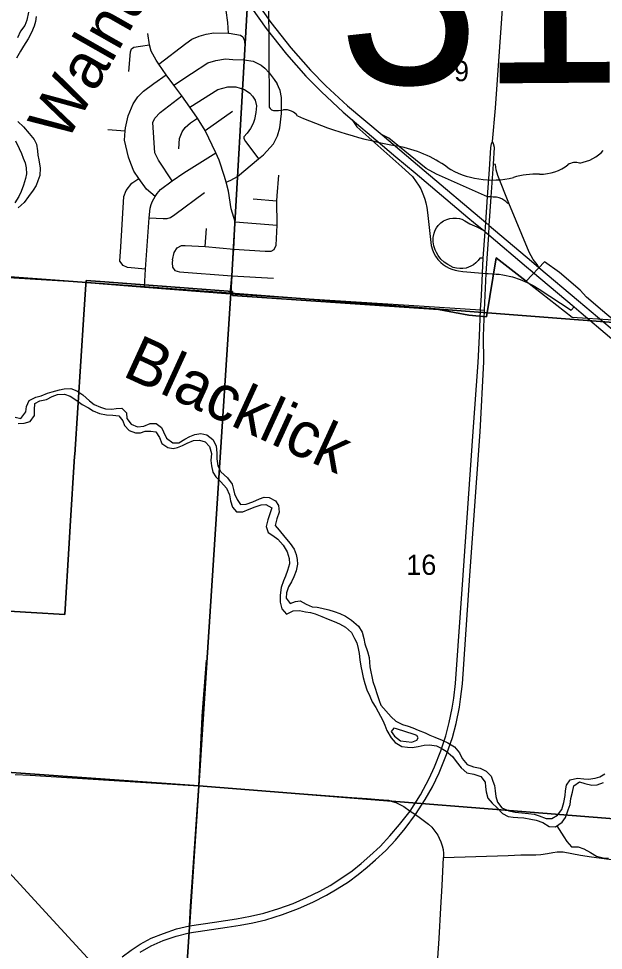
# Model space of a CAD drawing. Extents: x 114604 to 551442, y 316898 to 567001.
# Drawn here: x 233833 to 240230, y 352635 to 362830 of the extents above; entities that cross this region are included whole.
import ezdxf

# ---------------------------------------------------------------- set-up
doc = ezdxf.new("R2010")
doc.units = 0
for name, color, linetype in [('_CIVIL_CONSTRUCTION', 7, 'Continuous'), ('DV_X_County_Line', 7, 'Continuous'), ('GE_P_Alignment_1000_Bearings', 7, 'Continuous'), ('GE_P_Alignment_1000_Cardinal_Points', 7, 'Continuous'), ('GE_P_Alignment_1000_Stations', 7, 'Continuous'), ('GE_P_Alignment_100_Cardinal_Points', 7, 'Continuous'), ('GE_P_Alignment_100_Stations', 7, 'Continuous'), ('GE_P_Alignment_500_Bearings', 7, 'Continuous'), ('GE_P_Alignment_500_Cardinal_Points', 7, 'Continuous'), ('GE_P_Alignment_500_Curve_Data', 7, 'Continuous'), ('PM_P_Cells', 7, 'Continuous'), ('PM_P_Stop_Line', 7, 'Continuous'), ('PV_X_Curb', 7, 'Continuous'), ('RD_P_GR_Rt', 7, 'Continuous'), ('SN_P_Signs', 7, 'Continuous')]:
    doc.layers.add(name, color=color, linetype=linetype)

msp = doc.modelspace()

# ---------------------------------------------------------------- linework, layer by layer
at = {"layer": '_CIVIL_CONSTRUCTION'}
for points in [[(239019, 361485), (239050, 361851), (239187, 363816), (239226, 364314), (239265, 364917), (239276, 365072)], [(238916, 360208), (238939, 360496), (238945, 360598), (238964, 360881), (238986, 361179), (239000, 361421), (239006, 361459), (239019, 361485)], [(238929, 359641), (238937, 359800), (238949, 360042), (238958, 360205), (238976, 360465), (238982, 360567), (239003, 360880), (239028, 361237), (239039, 361420), (239030, 361461), (239019, 361485)], [(238886, 359644), (238896, 359802), (238908, 360044), (238916, 360208)], [(234965, 352563), (235063, 352636), (235164, 352703), (235283, 352767), (235418, 352819), (235560, 352869), (235702, 352903), (235977, 352945), (236216, 352979), (236371, 353008), (236517, 353041), (236681, 353092), (236838, 353148), (236981, 353214), (237128, 353282), (237241, 353346), (237357, 353421), (237481, 353506), (237581, 353585), (237676, 353668), (237787, 353771), (237896, 353887), (237999, 354012), (238118, 354159), (238228, 354335), (238325, 354517), (238383, 354643), (238452, 354817), (238508, 354983), (238543, 355127), (238576, 355284), (238595, 355395), (238611, 355555), (238696, 356740), (238807, 358314), (238859, 359068), (238877, 359356), (238886, 359644)], [(235163, 352615), (235285, 352684), (235414, 352742), (235556, 352792), (235698, 352826), (236113, 352888), (236257, 352910), (236394, 352936), (236536, 352969), (236720, 353028), (236894, 353093), (237051, 353163), (237201, 353239), (237319, 353307), (237441, 353386), (237548, 353464), (237648, 353546), (237738, 353625), (237849, 353727), (237955, 353840), (238062, 353969), (238174, 354121), (238281, 354285), (238362, 354426), (238435, 354579), (238515, 354777), (238580, 354963), (238620, 355117), (238657, 355297), (238668, 355382), (238688, 355551), (238768, 356736), (238881, 358308), (238921, 359074), (238919, 359354), (238929, 359641)]]:
    msp.add_lwpolyline(points, dxfattribs=at)
at = {"layer": 'DV_X_County_Line'}
for points in [[(234024, 362852), (234019, 362798), (234003, 362746), (233975, 362678), (233936, 362609), (233887, 362529), (233853, 362473), (233809, 362396)], [(233942, 362900), (233923, 362812), (233903, 362755), (233853, 362691), (233820, 362621)], [(233826, 361705), (233885, 361646), (233947, 361574), (234002, 361507), (234030, 361457), (234041, 361385), (234045, 361335), (234055, 361283), (234068, 361193), (234066, 361113), (234045, 361054), (234025, 361004), (233992, 360954), (233942, 360883), (233893, 360819), (233829, 360760)], [(233798, 361491), (233840, 361407), (233865, 361355), (233883, 361303), (233905, 361252), (233916, 361196), (233918, 361131), (233909, 361081), (233887, 361009), (233862, 360939), (233836, 360883), (233791, 360814)]]:
    msp.add_lwpolyline(points, dxfattribs=at)
at = {"layer": 'GE_P_Alignment_1000_Bearings'}
msp.add_lwpolyline([(227699, 357545), (227700, 357544), (228156, 357360), (228772, 357111), (229417, 356852), (229913, 356654), (230381, 356463), (230510, 356403), (230619, 356351), (230775, 356270), (230883, 356207), (231073, 356089), (231212, 355993), (231327, 355911), (231467, 355803), (231627, 355675), (231780, 355544), (231973, 355367), (232138, 355208), (232312, 355029), (232523, 354800), (233686, 353533), (234213, 352960), (234712, 352417)], dxfattribs=at)
at = {"layer": 'GE_P_Alignment_1000_Cardinal_Points'}
for points in [[(238483, 353652), (239190, 353673), (239326, 353679), (239446, 353682), (239487, 353682)], [(239487, 353682), (239493, 353682), (239547, 353684), (239619, 353696), (239678, 353707), (239725, 353713), (239762, 353714), (239790, 353712), (239979, 353677), (240102, 353657), (240348, 353627)]]:
    msp.add_lwpolyline(points, dxfattribs=at)
at = {"layer": 'GE_P_Alignment_1000_Stations'}
for p, q in [((237741, 361504), (237961, 361318)), ((238809, 360603), (238921, 360510))]:
    msp.add_line(p, q, dxfattribs=at)
for points in [[(235436, 364294), (235484, 364235), (235599, 364074), (235788, 363804), (236240, 363153), (236543, 362720), (236764, 362441), (236977, 362199), (237145, 362027), (237382, 361807), (237484, 361721), (237741, 361504)], [(236288, 363221), (236591, 362788), (236812, 362510), (237026, 362267), (237194, 362095), (237431, 361875), (237809, 361557), (238270, 361168), (238945, 360598), (238982, 360567), (239445, 360176)], [(237961, 361318), (238171, 361142), (238749, 360653), (238809, 360603)], [(238921, 360510), (238939, 360496), (238976, 360465), (239389, 360114), (239451, 360062), (239455, 360058)], [(239445, 360176), (239526, 360108), (239960, 359743), (240650, 359160), (241093, 358782), (242016, 358002), (243076, 357113), (243976, 356352), (244189, 356171), (244777, 355678), (245192, 355328), (245651, 354928), (245945, 354646), (246232, 354355), (246761, 353811), (247182, 353371), (247405, 353156), (247582, 352997), (247798, 352822), (247999, 352672), (248237, 352514), (248524, 352341), (250105, 351485)], [(239455, 360058), (239909, 359678), (239989, 359609)], [(239989, 359609), (240609, 359086), (241052, 358708), (241442, 358378)]]:
    msp.add_lwpolyline(points, dxfattribs=at)
at = {"layer": 'GE_P_Alignment_100_Cardinal_Points'}
for p, q in [((235873, 361604), (236174, 361817)), ((234811, 361616), (234998, 361602)), ((236399, 360858), (236657, 360837)), ((236201, 360606), (236662, 360569)), ((235874, 360336), (235889, 360533)), ((235841, 355197), (235887, 355809))]:
    msp.add_line(p, q, dxfattribs=at)
for points in [[(236131, 362671), (236121, 362789), (236104, 362918)], [(236149, 359820), (236165, 360017), (236186, 360308), (236201, 360606), (236158, 360747), (236130, 360942), (236102, 361042), (236086, 361104), (236026, 361280), (235990, 361360), (235873, 361604), (235791, 361740), (235707, 361860), (235617, 361986), (235532, 362103), (235448, 362216), (235367, 362333), (235338, 362374), (235285, 362474), (235266, 362543), (235246, 362668)], [(235367, 362333), (235663, 362556), (235730, 362605), (235808, 362638), (235884, 362660), (235970, 362673), (236131, 362671), (236137, 362671), (236259, 362650), (236286, 362631), (236306, 362587), (236309, 362528), (236306, 362448), (236302, 362378)], [(235038, 362250), (235056, 362467), (235068, 362501), (235094, 362516), (235166, 362530), (235266, 362543)], [(235532, 362103), (235724, 362229), (235902, 362346), (235990, 362373), (236096, 362390), (236178, 362383), (236302, 362378), (236399, 362365), (236486, 362322), (236528, 362286), (236573, 362238), (236630, 362165), (236662, 362115)], [(235326, 360884), (235232, 360962), (235148, 361080), (235095, 361160), (235060, 361243), (235034, 361313), (234990, 361501), (234998, 361602), (235001, 361634), (235030, 361765), (235088, 361896), (235138, 361974), (235199, 362035), (235313, 362119), (235448, 362216)], [(235707, 361860), (236013, 362056), (236123, 362083), (236209, 362082), (236306, 362055), (236361, 362015), (236391, 361982)], [(236102, 361042), (236156, 361062), (236226, 361103), (236459, 361296), (236512, 361341), (236623, 361458), (236666, 361547), (236691, 361636), (236710, 361790), (236710, 361965), (236695, 362043), (236677, 362083), (236662, 362115)], [(235514, 361055), (235363, 361281), (235325, 361360), (235303, 361695), (235323, 361740), (235382, 361804), (235617, 361986)], [(236391, 361982), (236420, 361936), (236434, 361876), (236427, 361803), (236414, 361725), (236400, 361681), (236369, 361626), (236333, 361578), (236296, 361535), (236298, 361519), (236314, 361485), (236353, 361438), (236459, 361296)], [(235585, 361405), (235594, 361518), (235621, 361590), (235657, 361639), (235714, 361688), (235791, 361740)], [(235212, 359891), (235223, 360089), (235260, 360650), (235272, 360756), (235282, 360797), (235297, 360833), (235326, 360884), (235349, 360916), (235385, 360959), (235514, 361055), (235640, 361143), (235990, 361360)], [(236596, 360286), (236628, 360303), (236649, 360350), (236662, 360569), (236657, 360837), (236661, 360892), (236679, 361116)], [(235223, 360089), (235024, 360107), (234977, 360128), (234942, 360176), (234952, 360331), (234986, 360884), (235011, 360950), (235072, 361029), (235148, 361080)], [(235260, 360650), (235413, 360641), (235457, 360641), (235493, 360652), (235544, 360686), (235865, 360929)], [(235518, 360189), (235534, 360272), (235568, 360321), (235616, 360349), (235655, 360349), (235874, 360336), (236186, 360308), (236532, 360287), (236596, 360286)], [(235518, 360189), (235512, 360157), (235516, 360110), (235544, 360074), (235595, 360060), (236165, 360017), (236621, 359989)], [(235804, 354434), (235841, 355192), (235841, 355197)]]:
    msp.add_lwpolyline(points, dxfattribs=at)
at = {"layer": 'GE_P_Alignment_100_Stations'}
for points in [[(233300, 356371), (233970, 356332), (234340, 356310), (234388, 357091), (234399, 357277), (234446, 358041), (234447, 358059), (234547, 359593), (234568, 359921), (234573, 359965), (234777, 359949), (236174, 359843), (236172, 359799), (238428, 359648), (238601, 359615), (238759, 359585), (238953, 359567), (239057, 360213), (239386, 359958), (239888, 359565), (240338, 359533)], [(240338, 359533), (240219, 359634), (240047, 359781), (239978, 359859), (239749, 360052), (239588, 360169), (239386, 359958), (239057, 360213), (238953, 359567), (238759, 359585), (238601, 359615), (238428, 359648), (236172, 359799), (236174, 359843), (234777, 359949), (234573, 359965), (234568, 359921), (234547, 359593), (234447, 358059), (234446, 358041), (234399, 357277), (234388, 357091), (234340, 356310), (233970, 356332), (233300, 356371)]]:
    msp.add_lwpolyline(points, dxfattribs=at)
at = {"layer": 'GE_P_Alignment_500_Bearings'}
for points in [[(231165, 360190), (233359, 360020), (234258, 359963), (234443, 359952), (234580, 359941)], [(234580, 359941), (235212, 359891), (236149, 359820), (236203, 359816)], [(236203, 359816), (238102, 359696), (238886, 359644), (238929, 359641)], [(233796, 354560), (233960, 354553), (234822, 354498), (235804, 354434), (237480, 354308), (237646, 354296), (237775, 354287)], [(235659, 352202), (235665, 352326), (235698, 352826), (235702, 352903), (235713, 353117), (235804, 354434)], [(237775, 354287), (237879, 354277), (237921, 354265), (237961, 354253), (238046, 354208), (238118, 354159), (238174, 354121), (238229, 354081), (238317, 354016), (238353, 353983), (238376, 353955), (238399, 353926), (238419, 353895), (238434, 353864), (238454, 353821), (238468, 353780), (238476, 353738), (238481, 353695), (238483, 353652)], [(238262, 350248), (238279, 350509), (238347, 351523), (238382, 352014), (238433, 352765), (238451, 353102), (238468, 353345), (238483, 353652)]]:
    msp.add_lwpolyline(points, dxfattribs=at)
at = {"layer": 'GE_P_Alignment_500_Cardinal_Points'}
for points in [[(237484, 361721), (237533, 361644), (238026, 361209), (238144, 361101), (238184, 361045), (238208, 361007), (238232, 360966), (238248, 360932), (238263, 360896), (238277, 360855), (238288, 360815), (238299, 360764), (238306, 360710), (238346, 360347), (238360, 360299), (238375, 360262), (238393, 360231), (238419, 360195), (238451, 360161), (238477, 360138), (238509, 360116), (238542, 360099), (238571, 360087), (238609, 360076), (238644, 360070), (238692, 360063), (238908, 360044), (238949, 360042)], [(239003, 360880), (238964, 360881), (238404, 361128), (238291, 361191), (237884, 361522), (237809, 361557)], [(239526, 360108), (239507, 360141), (239464, 360196), (239420, 360275), (239196, 360811), (239077, 361113), (239059, 361174), (239049, 361233), (239028, 361237)], [(239196, 360811), (239184, 360807), (239165, 360827), (239143, 360844), (239118, 360858), (239089, 360870), (239062, 360876), (239044, 360878), (239024, 360878), (239003, 360880)], [(238916, 360208), (238880, 360210), (238861, 360184), (238836, 360158), (238809, 360137), (238782, 360121), (238756, 360109), (238730, 360101), (238694, 360095), (238659, 360094), (238625, 360098), (238588, 360107), (238529, 360139), (238488, 360166), (238454, 360199), (238423, 360237), (238404, 360271), (238390, 360301), (238377, 360344), (238370, 360388), (238370, 360434), (238378, 360483), (238390, 360514), (238404, 360540), (238422, 360565), (238452, 360595), (238482, 360616), (238517, 360633), (238551, 360644), (238585, 360648), (238624, 360647), (238656, 360642), (238681, 360634), (238716, 360619), (238770, 360586), (238847, 360550), (238921, 360510)], [(238949, 360042), (238969, 360040), (239057, 360034)], [(239057, 360034), (239090, 360032), (239129, 360026), (239236, 360003), (239319, 359976), (239396, 359943), (239461, 359910), (239529, 359869), (239877, 359641), (239909, 359678)]]:
    msp.add_lwpolyline(points, dxfattribs=at)
at = {"layer": 'GE_P_Alignment_500_Curve_Data'}
msp.add_line((236551, 365050), (236574, 361880), dxfattribs=at)
for centre, major_axis, start_param, end_param in [((236634, 361874), (61, 0.4), 3.00124, 4.508301), ((236641, 362198), (466, 3), 4.665946, 4.897461), ((236740, 361699), (168, 1), 0.519207, 1.627899), ((238839, 364562), (3998, 29), 4.195996, 4.488959), ((237677, 360464), (1251, 9), 0.823519, 1.323588), ((239870, 361597), (447, 3), 4.937069, 5.64225), ((239021, 361699), (794, 6), 4.026481, 4.996735), ((239539, 361466), (423, 3), 4.691044, 5.507374), ((239924, 361161), (119, 1), 1.147584, 2.315152), ((239487, 360607), (652, 5), 1.495662, 1.94098)]:
    msp.add_ellipse(centre, major_axis=major_axis, ratio=0.8, start_param=start_param, end_param=end_param, dxfattribs=at)
at = {"layer": 'PM_P_Cells'}
for points in [[(233796, 358468), (233858, 358454), (233912, 358528), (233921, 358587), (233949, 358653), (234021, 358689), (234079, 358701), (234149, 358731), (234201, 358747), (234281, 358769), (234333, 358779), (234403, 358784), (234471, 358756), (234535, 358714), (234607, 358648), (234658, 358608), (234728, 358578), (234782, 358560), (234852, 358556), (234902, 358564), (234962, 358566), (235012, 358515), (235018, 358455), (235066, 358393), (235132, 358363), (235202, 358369), (235274, 358399), (235338, 358401), (235396, 358357), (235417, 358307), (235451, 358239), (235519, 358190), (235585, 358190), (235653, 358228), (235705, 358256), (235761, 358278), (235827, 358292), (235891, 358276), (235959, 358224), (235995, 358154), (236001, 358074), (236000, 358012), (236012, 357937), (236044, 357871), (236118, 357805), (236168, 357737), (236184, 357679), (236196, 357629), (236223, 357567), (236259, 357513), (236323, 357518), (236395, 357544), (236467, 357576), (236519, 357592), (236573, 357590), (236643, 357552), (236677, 357502), (236685, 357430), (236657, 357356), (236639, 357284), (236682, 357234), (236744, 357157), (236804, 357085), (236848, 357023), (236868, 356967), (236880, 356913), (236884, 356861)], [(233828, 358398), (233894, 358402), (233960, 358420), (234008, 358486), (234007, 358550), (234009, 358617), (234067, 358647), (234137, 358664), (234201, 358696), (234259, 358716), (234335, 358722), (234399, 358698), (234469, 358652), (234530, 358606), (234598, 358570), (234650, 358540), (234718, 358510), (234796, 358494), (234864, 358490), (234928, 358483), (234972, 358429), (234990, 358379), (235042, 358323), (235112, 358299), (235165, 358297), (235218, 358315), (235281, 358315), (235333, 358307), (235373, 358245), (235401, 358182), (235465, 358136), (235523, 358126), (235573, 358136), (235627, 358158), (235677, 358186), (235745, 358212), (235813, 358218), (235873, 358198), (235923, 358148), (235943, 358070), (235936, 357996), (235942, 357938), (235958, 357869), (235990, 357815), (236044, 357761), (236108, 357691), (236140, 357619), (236153, 357553), (236173, 357483), (236217, 357432), (236287, 357434), (236357, 357464), (236421, 357488), (236487, 357510), (236539, 357514), (236603, 357478), (236583, 357412), (236559, 357344), (236543, 357274), (236564, 357206), (236616, 357174), (236670, 357135), (236726, 357067), (236770, 356997), (236792, 356921), (236796, 356863), (236775, 356791)], [(236884, 356861), (236871, 356789), (236843, 356721), (236819, 356666), (236785, 356614), (236765, 356548), (236761, 356488), (236805, 356432), (236863, 356452), (236915, 356458), (236980, 356422), (237046, 356392), (237098, 356390), (237150, 356380), (237226, 356360), (237284, 356341), (237348, 356321), (237410, 356291), (237476, 356249), (237550, 356181), (237592, 356115), (237609, 356049), (237621, 355989), (237651, 355906), (237669, 355840), (237671, 355790), (237677, 355736), (237687, 355682), (237696, 355632), (237710, 355576), (237732, 355504), (237752, 355445), (237776, 355369), (237794, 355319)], [(236775, 356791), (236753, 356731), (236731, 356677), (236707, 356606), (236693, 356520), (236695, 356446), (236712, 356372), (236764, 356314), (236836, 356350), (236906, 356352), (236972, 356340), (237026, 356332), (237078, 356316), (237152, 356288), (237220, 356259), (237286, 356235), (237342, 356209), (237410, 356171), (237474, 356113), (237509, 356049), (237533, 355999), (237549, 355937), (237557, 355884), (237567, 355814), (237577, 355746), (237591, 355676), (237602, 355620), (237620, 355554), (237644, 355484), (237676, 355415), (237700, 355355), (237740, 355291)], [(237740, 355291), (237818, 355149), (237838, 355099), (237863, 355041), (237908, 354960), (237954, 354908), (238026, 354865), (238088, 354857), (238140, 354855), (238206, 354866), (238270, 354880), (238328, 354883), (238405, 354873), (238457, 354848), (238511, 354814), (238578, 354755), (238620, 354703), (238674, 354631), (238737, 354578), (238813, 354564), (238891, 354537), (238936, 354477), (238942, 354425), (238949, 354368), (238965, 354300), (239013, 354244), (239068, 354195), (239126, 354133), (239189, 354098), (239243, 354092), (239295, 354090), (239361, 354085), (239435, 354069), (239495, 354058), (239569, 354034), (239636, 353989), (239708, 353987), (239780, 354036), (239815, 354090), (239845, 354174), (239868, 354230), (239876, 354298), (239891, 354366), (239907, 354436), (239969, 354478), (240029, 354459), (240105, 354441), (240163, 354446), (240233, 354470)], [(237794, 355319), (237908, 355191), (237960, 355142), (238033, 355106), (238095, 355089), (238147, 355069), (238203, 355046), (238281, 355014), (238332, 354991), (238388, 354967), (238468, 354934), (238528, 354906), (238603, 354863), (238655, 354797), (238684, 354733), (238740, 354670), (238809, 354644), (238883, 354627), (238947, 354597), (239003, 354540), (239020, 354488), (239038, 354438), (239045, 354380), (239055, 354320), (239073, 354257), (239120, 354195), (239196, 354161), (239266, 354146), (239338, 354138), (239413, 354133), (239473, 354125), (239527, 354106), (239603, 354076), (239667, 354077), (239729, 354113), (239777, 354177), (239798, 354253), (239812, 354329), (239817, 354379), (239827, 354441), (239866, 354502), (239946, 354520), (240017, 354511), (240069, 354509), (240139, 354519), (240193, 354532), (240246, 354568)], [(237967, 355058), (237937, 355066), (237909, 355030), (237945, 354978), (238010, 354926), (238136, 354913), (238188, 354934), (238204, 354960), (238190, 354986), (238161, 354997)], [(238161, 354997), (237967, 355058)], [(239722, 353996), (239799, 353878), (239829, 353827), (239883, 353767), (239953, 353767), (240017, 353747), (240089, 353704), (240156, 353664), (240228, 353648), (240287, 353645)]]:
    msp.add_lwpolyline(points, dxfattribs=at)
at = {"layer": 'SN_P_Signs'}
for points in [[(231072, 365598), (236465, 365227), (236156, 359827), (230676, 360230)], [(236465, 365227), (242002, 364810), (241626, 359408), (236156, 359827)], [(230676, 360230), (236156, 359827), (235804, 354437), (230366, 354820)], [(236156, 359827), (241626, 359408), (241220, 354004), (235804, 354437)], [(230366, 354820), (235804, 354437), (235447, 349037), (230039, 349392)], [(235804, 354437), (241220, 354004), (240898, 348660), (235447, 349037)]]:
    msp.add_lwpolyline(points, close=True, dxfattribs=at)

# ---------------------------------------------------------------- texts
at = {"layer": 'GE_P_Alignment_500_Curve_Data'}
msp.add_text('317', height=2088.4, rotation=0.4143, dxfattribs=at).set_placement((237330, 362109))
at = {"layer": 'PM_P_Stop_Line'}
msp.add_text('Blacklick', height=500, rotation=335.4163, dxfattribs=at).set_placement((234956, 358925))
at = {"layer": 'PV_X_Curb'}
for s, rotation, p in [('9', 0.4143, (238597, 362145)), ('16', 0.4142, (238075, 356742))]:
    msp.add_text(s, height=221, rotation=rotation, dxfattribs=at).set_placement(p)
at = {"layer": 'RD_P_GR_Rt'}
msp.add_text('Walnut', height=500, rotation=60.4141, dxfattribs=at).set_placement((234354, 361464))

doc.saveas('drawing.dxf')
